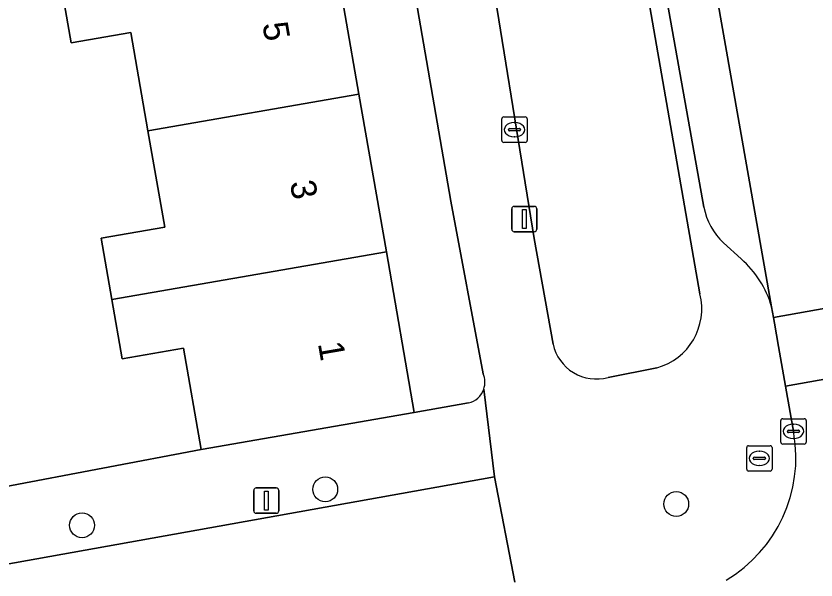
# Model space of a CAD drawing. Extents: x 162879 to 165540, y 384011 to 385181.
# Drawn here: x 164087.48 to 164119.01, y 384582.96 to 384605.2 of the extents above; entities that cross this region are included whole.
import ezdxf

# ---------------------------------------------------------------- set-up
doc = ezdxf.new("R2010")
doc.units = 0
for name, color, linetype in [('IMGEO_Boom', 7, 'Continuous'), ('IMGEO_Brandkraan', 7, 'Continuous'), ('IMGEO_Erf', 7, 'Continuous'), ('IMGEO_Groenvoorziening', 7, 'Continuous'), ('IMGEO_Kolk', 7, 'Continuous'), ('IMGEO_Lichtmast', 7, 'Continuous'), ('IMGEO_Pand', 7, 'Continuous'), ('IMGEO_Pand_nummerreeks', 7, 'Continuous'), ('IMGEO_Parkeervlak_open', 7, 'Continuous'), ('IMGEO_Rijbaan_lokaal_open', 7, 'Continuous'), ('IMGEO_Voetpad_open', 7, 'Continuous')]:
    doc.layers.add(name, color=color, linetype=linetype)

msp = doc.modelspace()

# ---------------------------------------------------------------- linework, layer by layer
at = {"layer": 'IMGEO_Boom'}
for centre in [(164099.668, 384586.531), (164113.501, 384585.952), (164090.084, 384585.114)]:
    msp.add_circle(centre, 0.489, dxfattribs=at)
at = {"layer": 'IMGEO_Brandkraan'}
for p, q in [((164116.277, 384587.326), (164116.277, 384588.178)), ((164116.352, 384588.252), (164117.204, 384588.252)), ((164117.278, 384588.178), (164117.278, 384587.326)), ((164116.765, 384588.032), (164116.79, 384588.032)), ((164116.536, 384587.746), (164116.536, 384587.758)), ((164116.974, 384587.709), (164116.576, 384587.709)), ((164116.579, 384587.795), (164116.977, 384587.795)), ((164117.02, 384587.758), (164117.02, 384587.746)), ((164117.204, 384587.252), (164116.352, 384587.252)), ((164116.788, 384587.472), (164116.763, 384587.472))]:
    msp.add_line(p, q, dxfattribs=at)
for points in [[(164116.277, 384587.326), (164116.277, 384588.178)], [(164116.352, 384588.252), (164117.204, 384588.252)], [(164117.278, 384588.178), (164117.278, 384587.326)], [(164117.204, 384587.252), (164116.352, 384587.252)]]:
    msp.add_lwpolyline(points, dxfattribs=at)
for centre, radius, start, end in [((164116.354, 384588.176), 0.0765, 91.552, 178.448), ((164116.354, 384588.176), 0.0765, 91.552, 178.448), ((164117.202, 384588.176), 0.0765, 1.552, 88.448), ((164117.202, 384588.176), 0.0765, 1.552, 88.448), ((164116.576, 384587.755), 0.0403, 85.8775, 175.7526), ((164116.573, 384587.745), 0.0366, 178.938, 274.7102), ((164116.977, 384587.752), 0.043, 264.8664, 352.4533), ((164116.981, 384587.757), 0.0386, 1.7309, 96.639), ((164116.354, 384587.328), 0.0765, 181.552, 268.448), ((164116.354, 384587.328), 0.0765, 181.552, 268.448), ((164117.202, 384587.328), 0.0765, 271.552, 358.448), ((164117.202, 384587.328), 0.0765, 271.552, 358.448)]:
    msp.add_arc(centre, radius, start, end, dxfattribs=at)
for centre, major_axis, ratio, start_param, end_param in [((164116.764, 384587.752), (-0.387, 0.002), 0.722429, 4.712389, 7.853982), ((164116.789, 384587.752), (-0.39, 0.002), 0.717154, 1.570796, 4.712389)]:
    msp.add_ellipse(centre, major_axis=major_axis, ratio=ratio, start_param=start_param, end_param=end_param, dxfattribs=at)
at = {"layer": 'IMGEO_Erf'}
for points in [[(164105.896, 384591.09), (164104.615, 384597.894), (164095.916, 384648.213)], [(164099.915, 384608.338), (164100.996, 384602.121), (164102.077, 384595.903), (164103.179, 384589.563), (164105.31, 384589.939)], [(164092.008, 384604.551), (164089.654, 384604.142), (164089.247, 384606.485)], [(164080.711, 384606.273), (164081.145, 384603.859), (164083.704, 384604.304), (164084.605, 384599.228), (164085.496, 384594.205), (164083.154, 384593.798), (164083.554, 384591.497), (164086.11, 384591.942), (164087.034, 384586.625), (164094.772, 384588.102), (164094.077, 384592.098), (164091.665, 384591.679), (164091.257, 384594.023), (164090.837, 384596.441), (164093.342, 384596.876), (164092.682, 384600.676), (164092.008, 384604.551)]]:
    msp.add_lwpolyline(points, dxfattribs=at)
for centre, radius, start, end in [((164105.116, 384590.761), 0.846, 340.73, 22.8498), ((164105.123, 384590.756), 0.838, 282.885, 340.9322)]:
    msp.add_arc(centre, radius, start, end, dxfattribs=at)
at = {"layer": 'IMGEO_Groenvoorziening'}
for points in [[(164114.43, 384594.244), (164111.767, 384609.567)], [(164105.951, 384608.555), (164107.896, 384596.421), (164108.65, 384592.258)], [(164110.813, 384590.944), (164112.73, 384591.32)]]:
    msp.add_lwpolyline(points, dxfattribs=at)
for centre, radius, start, end in [((164112.099, 384593.643), 2.407, 285.1956, 14.4574), ((164110.354, 384592.626), 1.744, 192.1897, 285.2538)]:
    msp.add_arc(centre, radius, start, end, dxfattribs=at)
at = {"layer": 'IMGEO_Kolk'}
for p, q in [((164106.626, 384600.29), (164106.626, 384601.142)), ((164106.701, 384601.216), (164107.553, 384601.216)), ((164107.627, 384601.142), (164107.627, 384600.29)), ((164106.928, 384600.759), (164107.326, 384600.759)), ((164107.114, 384600.996), (164107.139, 384600.996)), ((164106.885, 384600.71), (164106.885, 384600.722)), ((164107.323, 384600.673), (164106.925, 384600.673)), ((164107.137, 384600.436), (164107.112, 384600.436)), ((164107.369, 384600.722), (164107.369, 384600.71)), ((164107.553, 384600.216), (164106.701, 384600.216)), ((164117.621, 384588.391), (164117.621, 384589.243)), ((164117.696, 384589.317), (164118.548, 384589.317)), ((164118.109, 384589.097), (164118.134, 384589.097)), ((164118.622, 384589.243), (164118.622, 384588.391)), ((164117.88, 384588.811), (164117.88, 384588.823)), ((164118.318, 384588.774), (164117.92, 384588.774)), ((164117.923, 384588.86), (164118.321, 384588.86)), ((164118.364, 384588.823), (164118.364, 384588.811)), ((164118.132, 384588.537), (164118.107, 384588.537)), ((164118.548, 384588.317), (164117.696, 384588.317))]:
    msp.add_line(p, q, dxfattribs=at)
for points in [[(164106.626, 384600.29), (164106.626, 384601.142)], [(164106.701, 384601.216), (164107.553, 384601.216)], [(164107.627, 384601.142), (164107.627, 384600.29)], [(164107.553, 384600.216), (164106.701, 384600.216)], [(164117.621, 384588.391), (164117.621, 384589.243)], [(164117.696, 384589.317), (164118.548, 384589.317)], [(164118.622, 384589.243), (164118.622, 384588.391)], [(164118.548, 384588.317), (164117.696, 384588.317)]]:
    msp.add_lwpolyline(points, dxfattribs=at)
for centre, radius, start, end in [((164106.703, 384601.14), 0.0765, 91.552, 178.448), ((164106.703, 384601.14), 0.0765, 91.552, 178.448), ((164107.551, 384601.14), 0.0765, 1.552, 88.448), ((164107.551, 384601.14), 0.0765, 1.552, 88.448), ((164106.925, 384600.719), 0.0403, 85.8775, 175.7526), ((164107.33, 384600.721), 0.0386, 1.7309, 96.639), ((164106.922, 384600.709), 0.0366, 178.938, 274.7102), ((164107.326, 384600.716), 0.043, 264.8664, 352.4533), ((164106.703, 384600.292), 0.0765, 181.552, 268.448), ((164106.703, 384600.292), 0.0765, 181.552, 268.448), ((164107.551, 384600.292), 0.0765, 271.552, 358.448), ((164107.551, 384600.292), 0.0765, 271.552, 358.448), ((164117.698, 384589.241), 0.0765, 91.552, 178.448), ((164117.698, 384589.241), 0.0765, 91.552, 178.448), ((164118.546, 384589.241), 0.0765, 1.552, 88.448), ((164118.546, 384589.241), 0.0765, 1.552, 88.448), ((164117.92, 384588.82), 0.0403, 85.8775, 175.7526), ((164117.917, 384588.81), 0.0366, 178.938, 274.7102), ((164118.321, 384588.817), 0.043, 264.8664, 352.4533), ((164118.325, 384588.822), 0.0386, 1.7309, 96.639), ((164117.698, 384588.393), 0.0765, 181.552, 268.448), ((164117.698, 384588.393), 0.0765, 181.552, 268.448), ((164118.546, 384588.393), 0.0765, 271.552, 358.448), ((164118.546, 384588.393), 0.0765, 271.552, 358.448)]:
    msp.add_arc(centre, radius, start, end, dxfattribs=at)
for centre, major_axis, ratio, start_param, end_param in [((164107.113, 384600.716), (-0.387, 0.002), 0.722429, 4.712389, 7.853982), ((164107.138, 384600.716), (-0.39, 0.002), 0.717154, 1.570796, 4.712389), ((164118.108, 384588.817), (-0.387, 0.002), 0.722429, 4.712389, 7.853982), ((164118.133, 384588.817), (-0.39, 0.002), 0.717154, 1.570796, 4.712389)]:
    msp.add_ellipse(centre, major_axis=major_axis, ratio=ratio, start_param=start_param, end_param=end_param, dxfattribs=at)
at = {"layer": 'IMGEO_Lichtmast'}
for p, q in [((164107.016, 384596.791), (164107.016, 384597.591)), ((164107.016, 384597.591), (164107.016, 384596.791)), ((164107.116, 384597.691), (164107.906, 384597.691)), ((164107.906, 384597.691), (164107.116, 384597.691)), ((164108.006, 384597.591), (164108.006, 384596.791)), ((164108.006, 384596.791), (164108.006, 384597.591)), ((164107.906, 384596.691), (164107.116, 384596.691)), ((164107.116, 384596.691), (164107.906, 384596.691)), ((164096.949, 384586.585), (164097.739, 384586.585)), ((164097.739, 384586.585), (164096.949, 384586.585)), ((164096.849, 384585.685), (164096.849, 384586.485)), ((164096.849, 384586.485), (164096.849, 384585.685)), ((164097.839, 384586.485), (164097.839, 384585.685)), ((164097.839, 384585.685), (164097.839, 384586.485)), ((164097.739, 384585.585), (164096.949, 384585.585)), ((164096.949, 384585.585), (164097.739, 384585.585))]:
    msp.add_line(p, q, dxfattribs=at)
for points in [[(164107.436, 384597.566), (164107.586, 384597.566), (164107.586, 384596.816), (164107.436, 384596.816), (164107.436, 384597.566)], [(164097.269, 384586.46), (164097.419, 384586.46), (164097.419, 384585.71), (164097.269, 384585.71), (164097.269, 384586.46)]]:
    msp.add_lwpolyline(points, dxfattribs=at)
for centre, start, end in [((164107.116, 384597.591), 90, 180), ((164107.116, 384597.591), 90, 180), ((164107.906, 384597.591), 0, 90), ((164107.906, 384597.591), 360, 90), ((164107.116, 384596.791), 180, 270), ((164107.116, 384596.791), 180, 270), ((164107.906, 384596.791), 270, 0), ((164107.906, 384596.791), 270, 0), ((164096.949, 384586.485), 90, 180), ((164096.949, 384586.485), 90, 180), ((164097.739, 384586.485), 0, 90), ((164097.739, 384586.485), 360, 90), ((164096.949, 384585.685), 180, 270), ((164096.949, 384585.685), 180, 270), ((164097.739, 384585.685), 270, 0), ((164097.739, 384585.685), 270, 0)]:
    msp.add_arc(centre, 0.1, start, end, dxfattribs=at)
at = {"layer": 'IMGEO_Pand'}
for points in [[(164099.915, 384608.338), (164089.247, 384606.485), (164089.654, 384604.142), (164092.008, 384604.551), (164092.682, 384600.676), (164100.996, 384602.121)], [(164091.257, 384594.023), (164102.077, 384595.903), (164100.996, 384602.121), (164092.682, 384600.676), (164093.342, 384596.876), (164090.837, 384596.441)], [(164091.257, 384594.023), (164091.665, 384591.679), (164094.077, 384592.098), (164094.772, 384588.102), (164103.179, 384589.563), (164102.077, 384595.903)]]:
    msp.add_lwpolyline(points, close=True, dxfattribs=at)
at = {"layer": 'IMGEO_Parkeervlak_open'}
for points in [[(164117.259, 384593.73), (164107.592, 384648.701)], [(164106.294, 384644.165), (164114.595, 384597.657)], [(164115.364, 384596.257), (164116.059, 384595.617)], [(164107.143, 384582.875), (164106.336, 384587.019), (164068.127, 384580.176), (164068.789, 384576.513)]]:
    msp.add_lwpolyline(points, dxfattribs=at)
for centre, radius, start, end in [((164117.061, 384598.1), 2.506, 190.1928, 227.3659), ((164113.454, 384592.636), 3.959, 16.0481, 48.8589)]:
    msp.add_arc(centre, radius, start, end, dxfattribs=at)
at = {"layer": 'IMGEO_Rijbaan_lokaal_open'}
for points in [[(164107.03, 384651.897), (164107.592, 384648.701), (164117.259, 384593.73), (164117.334, 384593.308), (164122.268, 384594.191), (164119.551, 384609.746), (164119.385, 384610.725)], [(164126.631, 384569.222), (164126.258, 384571.345), (164122.741, 384591.482), (164117.81, 384590.599), (164118.136, 384588.74)]]:
    msp.add_lwpolyline(points, dxfattribs=at)
msp.add_lwpolyline([(164117.334, 384593.308), (164117.374, 384593.084), (164117.536, 384592.161), (164117.81, 384590.599), (164122.741, 384591.482), (164122.268, 384594.191)], close=True, dxfattribs=at)
msp.add_arc((164112.597, 384587.785), 5.621, 300.7537, 9.7777, dxfattribs=at)
at = {"layer": 'IMGEO_Voetpad_open'}
for points in [[(164100.902, 384656.196), (164094.709, 384655.1), (164095.916, 384648.213), (164104.615, 384597.894), (164105.896, 384591.09)], [(164114.595, 384597.657), (164106.294, 384644.165)], [(164111.767, 384609.567), (164114.43, 384594.244)], [(164108.65, 384592.258), (164107.896, 384596.421), (164105.951, 384608.555)], [(164116.059, 384595.617), (164115.364, 384596.257)], [(164118.136, 384588.74), (164117.81, 384590.599), (164117.536, 384592.161), (164117.374, 384593.084), (164117.334, 384593.308), (164117.259, 384593.73)], [(164112.73, 384591.32), (164110.813, 384590.944)], [(164068.789, 384576.513), (164068.127, 384580.176), (164106.336, 384587.019), (164105.915, 384590.482)], [(164105.915, 384590.482), (164106.336, 384587.019), (164107.143, 384582.875)], [(164105.31, 384589.939), (164103.179, 384589.563), (164094.772, 384588.102), (164087.034, 384586.625), (164084.478, 384586.18), (164082.96, 384585.897), (164080.446, 384585.46), (164072.492, 384584.108), (164064.127, 384582.654), (164061.463, 384582.166), (164057.213, 384581.187), (164057.53, 384579.354), (164057.718, 384578.375)]]:
    msp.add_lwpolyline(points, dxfattribs=at)
for centre, radius, start, end in [((164117.061, 384598.1), 2.506, 190.1928, 227.3659), ((164113.454, 384592.636), 3.959, 16.0481, 48.8589), ((164112.099, 384593.643), 2.407, 285.1956, 14.4574), ((164110.354, 384592.626), 1.744, 192.1897, 285.2538), ((164105.116, 384590.761), 0.846, 340.73, 22.8498), ((164105.123, 384590.756), 0.838, 282.885, 340.9322), ((164112.597, 384587.785), 5.621, 300.7537, 9.7777)]:
    msp.add_arc(centre, radius, start, end, dxfattribs=at)

# ---------------------------------------------------------------- texts
at = {"layer": 'IMGEO_Pand_nummerreeks'}
for s, p in [('5', (164097.186, 384604.885)), ('3', (164098.272, 384598.64)), ('1', (164099.377, 384592.283))]:
    msp.add_text(s, height=1, rotation=279.8614, dxfattribs=at).set_placement(p)

doc.saveas('drawing.dxf')
